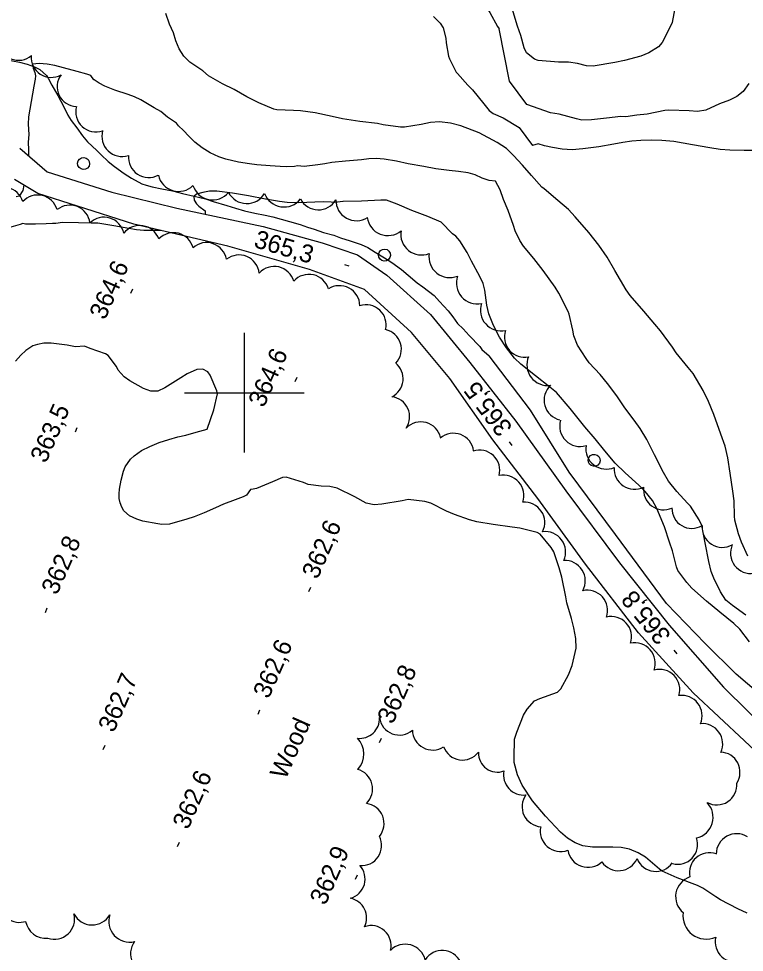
# Model space of a CAD drawing. Extents: x 287698 to 290158, y 5234163 to 5237182.
# Drawn here: x 288362.3 to 288483.5, y 5235706.5 to 5235862.5 of the extents above; entities that cross this region are included whole.
import ezdxf

# ---------------------------------------------------------------- set-up
doc = ezdxf.new("R2010")
doc.units = 0
for name, color, linetype in [('Niveau 1', 7, 'Continuous'), ('Niveau 19', 7, 'Continuous'), ('Niveau 2', 7, 'Continuous'), ('Niveau 3', 7, 'Continuous'), ('Niveau 36', 7, 'Continuous'), ('Niveau 4', 7, 'Continuous'), ('Niveau 44', 7, 'Continuous'), ('Niveau 61', 7, 'Continuous')]:
    doc.layers.add(name, color=color, linetype=linetype)

msp = doc.modelspace()

# ---------------------------------------------------------------- linework, layer by layer
at = {"layer": 'Niveau 1'}
for points in [[(288449.7, 5235834.32), (288447.98, 5235836.29), (288446.45, 5235838), (288444.98, 5235839.63), (288443.78, 5235840.8), (288442.26, 5235841.8), (288439.22, 5235843.37), (288436.17, 5235844.55), (288434.44, 5235845.03), (288432.63, 5235845.22), (288431.09, 5235845.12), (288429.56, 5235844.79), (288426.76, 5235844.35), (288426.11, 5235844.35), (288423.19, 5235844.72), (288422.25, 5235844.93), (288419.3, 5235845.3), (288416.4, 5235845.73), (288414.7, 5235846.13), (288411.82, 5235846.74), (288409.4, 5235847.08), (288408.24, 5235847.12), (288405.46, 5235847.23), (288404.92, 5235847.36), (288402.42, 5235848.43), (288400.45, 5235849.39), (288398.33, 5235850.61), (288396.37, 5235851.59), (288394.05, 5235852.89), (288393.11, 5235853.76), (288390.9, 5235855.21), (288389.91, 5235856.21), (288389.15, 5235857.44), (288388.55, 5235858.75), (288388.17, 5235860.08), (288387.49, 5235861.55), (288386.89, 5235863.33)], [(288484.08, 5235772.69), (288483.04, 5235775.06), (288482.55, 5235776.43), (288481.96, 5235778.71), (288481.9, 5235779.35), (288481.8, 5235781.91), (288481.62, 5235783.55), (288481.15, 5235786.56), (288480.76, 5235789.13), (288480.31, 5235791.09), (288479.59, 5235793.09), (288478.41, 5235796.35), (288477.52, 5235798.55), (288476.63, 5235800.37), (288474.96, 5235803.2), (288474.15, 5235804.22), (288472.12, 5235806.66), (288471.54, 5235807.61), (288469.54, 5235810.3), (288468.59, 5235811.44), (288466.73, 5235813.61), (288464.48, 5235816.25), (288463.8, 5235817.17), (288461.89, 5235820.42), (288460.63, 5235822.62), (288459.24, 5235824.65), (288457.54, 5235826.75), (288455.27, 5235829.39), (288454.14, 5235830.58), (288452.37, 5235832.12), (288450.07, 5235834.04), (288449.7, 5235834.32)]]:
    msp.add_lwpolyline(points, dxfattribs=at)
at = {"layer": 'Niveau 19'}
for points in [[(288362.5, 5235840.86), (288367.11, 5235836.88), (288377.87, 5235833.5), (288388.73, 5235830.8), (288403.14, 5235827.76), (288413, 5235825.01), (288418.9, 5235823.04), (288423.79, 5235819.6), (288431.08, 5235813.08), (288437.65, 5235805.03), (288445.36, 5235795.26)], [(288441.52, 5235792.13), (288434.32, 5235802.34), (288427.92, 5235810.06), (288420.11, 5235817.24), (288410.9, 5235820.57), (288397.27, 5235824.45), (288381.54, 5235828.13), (288372.14, 5235831.13), (288365.52, 5235833.28), (288361.62, 5235835.6)], [(288445.36, 5235795.26), (288453.71, 5235783.63), (288462.69, 5235771.6), (288470.94, 5235761.16), (288480.04, 5235750.84), (288488.26, 5235742.69), (288497.12, 5235736.17), (288507.95, 5235728.16), (288521.08, 5235718.05), (288523.43, 5235716.21)], [(288535.15, 5235697.53), (288534.5, 5235701), (288527.62, 5235707.85), (288516.03, 5235716.32), (288501.68, 5235726.96), (288487.83, 5235737.82), (288474.98, 5235749.85), (288465.84, 5235759.9), (288456.98, 5235771.37), (288449.04, 5235782.35), (288441.52, 5235792.13)]]:
    msp.add_lwpolyline(points, dxfattribs=at)
at = {"layer": 'Niveau 2'}
for points in [[(288426.61, 5235887.23), (288427.7, 5235884.39), (288428.23, 5235883.5), (288430.14, 5235880.43), (288430.96, 5235879.37), (288432.73, 5235877.36), (288433.59, 5235876.02), (288434.24, 5235874.63), (288435.35, 5235872.73), (288436.7, 5235870.39), (288437.36, 5235869.48), (288439.26, 5235866.46), (288440.33, 5235864.48), (288441.01, 5235863.47), (288442.28, 5235861.16), (288442.57, 5235860.75)], [(288472.02, 5235864.82), (288471.44, 5235861.84), (288471.16, 5235861.07), (288469.77, 5235858.46), (288469.2, 5235857.77), (288467.59, 5235856.73), (288466.22, 5235856.2), (288463.51, 5235855.45), (288461.9, 5235855.12), (288458.3, 5235854.54), (288457.14, 5235854.6), (288455.64, 5235854.99), (288454.15, 5235855.18), (288452.49, 5235855.19), (288449.06, 5235855.5), (288448.45, 5235855.72), (288447.16, 5235856.73), (288446.76, 5235857.57), (288446.21, 5235859.65), (288445.66, 5235861.22), (288444.72, 5235864.16)], [(288431.59, 5235862.84), (288432.73, 5235861.7), (288433.21, 5235860.93), (288433.69, 5235859.2), (288433.71, 5235858.45), (288434.1, 5235856.2), (288434.3, 5235855.75), (288435.38, 5235853.54), (288435.61, 5235853.31), (288437.33, 5235851.33), (288438.11, 5235850.6), (288440.04, 5235848.24), (288440.92, 5235847.11), (288441.57, 5235846.65), (288443.23, 5235845.88), (288445.89, 5235844.31), (288448.12, 5235841.3)], [(288484.28, 5235851.66), (288483.35, 5235850.31), (288482.26, 5235849.45), (288481.02, 5235848.83), (288479.36, 5235848.23), (288477.08, 5235847.18), (288475.68, 5235846.98), (288474.32, 5235847.09), (288470.93, 5235847.2), (288470.22, 5235847.11), (288467.29, 5235846.51), (288465.55, 5235846.33), (288463.71, 5235846.08), (288462.87, 5235846.13), (288460.51, 5235845.85), (288457.97, 5235845.58), (288456.4, 5235845.52), (288455.51, 5235845.75), (288452.61, 5235846.5), (288451.17, 5235846.73), (288447.19, 5235848.12), (288444.29, 5235852.03), (288442.57, 5235860.75)], [(288374.87, 5235852.23), (288374.4, 5235852.96), (288373.69, 5235853.19), (288372.07, 5235853.61), (288369.82, 5235854.26), (288368.34, 5235854.63), (288367.1, 5235854.86), (288365.73, 5235855), (288364.64, 5235854.85), (288364.73, 5235854.2), (288365.05, 5235853.49), (288365.15, 5235852.89), (288365.09, 5235852.38), (288364.88, 5235851.19), (288364.44, 5235848.64), (288363.98, 5235846.05), (288363.93, 5235844.85), (288364, 5235843.09), (288363.93, 5235841.86), (288363.97, 5235840.57), (288363.94, 5235839.62)], [(288441.97, 5235835.35), (288440.89, 5235835.44), (288439.75, 5235835.81), (288438.57, 5235836.37), (288437.39, 5235836.69), (288435.77, 5235836.94), (288434.2, 5235837.1), (288431.98, 5235837.41), (288430, 5235837.76), (288427.37, 5235838.24), (288425.42, 5235838.64), (288423.35, 5235839.01), (288422.03, 5235839.12), (288420.8, 5235839.05), (288419.58, 5235838.91), (288416.93, 5235838.69), (288414.63, 5235838.45), (288413.48, 5235838.21), (288412.27, 5235838.04), (288410.03, 5235837.77), (288408.89, 5235837.87), (288408.39, 5235837.76), (288407.1, 5235837.72), (288405.99, 5235837.77), (288404.35, 5235837.9), (288402.08, 5235838.03), (288400.89, 5235838.19), (288399.04, 5235838.52), (288396.95, 5235838.97), (288395.73, 5235839.4), (288394.32, 5235840.07), (288392.96, 5235840.89), (288391.75, 5235841.81), (288390.72, 5235842.81), (288389.83, 5235843.8), (288389, 5235844.58), (288388.69, 5235845), (288388.19, 5235845.32), (288387.17, 5235846.03), (288386.05, 5235846.96), (288384.97, 5235847.59), (288382.72, 5235848.9), (288381.66, 5235849.43), (288380.64, 5235849.8), (288378.4, 5235850.54), (288376.72, 5235851.2), (288375.79, 5235851.68), (288374.92, 5235852.22), (288374.87, 5235852.23)], [(288485.09, 5235840.46), (288483.47, 5235840.46), (288481.1, 5235840.51), (288479.47, 5235840.61), (288477.78, 5235840.89), (288474.87, 5235841.41), (288471.72, 5235841.93), (288469.76, 5235842.09), (288467.94, 5235842.17), (288466.26, 5235842.12), (288464.71, 5235841.98), (288463.21, 5235841.77), (288461.75, 5235841.5), (288459.21, 5235841.08), (288456.52, 5235840.7), (288454.76, 5235840.55), (288453.07, 5235840.66), (288451.48, 5235840.93), (288450.15, 5235841.23), (288449.06, 5235841.57), (288448.12, 5235841.3), (288448.12, 5235841.3)], [(288363.17, 5235834.68), (288363.01, 5235833.76), (288362.43, 5235832.81), (288361.9, 5235832.68)], [(288445.23, 5235827.05), (288444.97, 5235827.9), (288444.09, 5235830.42), (288443.27, 5235832.26), (288442.72, 5235833.86), (288441.97, 5235835.35)], [(288416.48, 5235831.92), (288415.13, 5235831.74), (288414.52, 5235831.81), (288413.16, 5235831.85), (288411.81, 5235831.79), (288409.09, 5235831.72), (288407.16, 5235831.75), (288405.87, 5235831.94), (288403.57, 5235832.34), (288400.71, 5235832.85), (288398.04, 5235833.32), (288395.42, 5235833.68), (288394.21, 5235833.64), (288393.07, 5235833.44), (288392.03, 5235833.16), (288391.6, 5235832.77), (288391.64, 5235832.14), (288392.04, 5235831.52), (288392.4, 5235831.15), (288393.45, 5235830.36), (288393.47, 5235829.8)], [(288434.8, 5235826.52), (288432.9, 5235828.48), (288430.68, 5235829.41), (288428, 5235830.44), (288425.54, 5235831.49), (288423.77, 5235832.14), (288422.8, 5235832.14), (288419.56, 5235831.97), (288416.54, 5235831.9), (288416.48, 5235831.92)], [(288363.01, 5235828.26), (288362.59, 5235828.07), (288360.25, 5235827.44)], [(288386.13, 5235827.06), (288383.22, 5235827.09), (288381.98, 5235827.2), (288380.75, 5235827.41), (288378.2, 5235827.86), (288375.52, 5235828.31), (288374.42, 5235828.31), (288372.33, 5235828.36), (288369.62, 5235828.44), (288368.55, 5235828.23), (288367.97, 5235828.23), (288366.9, 5235828.17), (288365.12, 5235828.12), (288363.48, 5235828.13), (288363.01, 5235828.26)], [(288439.34, 5235819.41), (288437.94, 5235821.95), (288437.25, 5235823.4), (288436.01, 5235825.37), (288435.31, 5235826.13), (288434.8, 5235826.52)], [(288483.77, 5235762.85), (288481.53, 5235764.45), (288480.44, 5235765.36), (288479.56, 5235766.74), (288478.4, 5235769), (288477.98, 5235770.14), (288477.59, 5235771.83), (288476.99, 5235774.91), (288476.44, 5235777.82), (288476, 5235778.77), (288474.52, 5235781.04), (288474.05, 5235781.54), (288472.22, 5235783.5), (288470.86, 5235785.21), (288470.04, 5235786.67), (288468.53, 5235789.64), (288467.21, 5235792.19), (288466.12, 5235793.99), (288465.13, 5235795.38), (288463.54, 5235797.46), (288462.2, 5235799.47), (288460.68, 5235801.52), (288459.42, 5235803.01), (288457.63, 5235804.97), (288457.1, 5235805.7), (288455.67, 5235807.95), (288455.06, 5235809.5), (288454.9, 5235810.43), (288454.29, 5235813.11), (288454.09, 5235813.56), (288452.54, 5235816.59), (288451.93, 5235817.61), (288449.91, 5235820.38), (288448.34, 5235822.39), (288446.66, 5235824.44), (288446.03, 5235825.4), (288445.23, 5235827.05)], [(288484.39, 5235758.38), (288482.75, 5235760.52), (288481.78, 5235761.47), (288479.43, 5235763.36), (288477.18, 5235765.17), (288474.73, 5235767.33), (288473.89, 5235768.29), (288472.44, 5235770.28), (288472.17, 5235770.92), (288471.52, 5235773.59), (288471.03, 5235775.03), (288470.16, 5235777.59), (288468.89, 5235780.65), (288468.16, 5235781.97), (288466.94, 5235783.5), (288465.91, 5235784.54), (288463.64, 5235786.59), (288461.95, 5235788.25), (288460.22, 5235790.27), (288458.59, 5235792.27), (288456.87, 5235794.31), (288454.45, 5235797.38), (288452.13, 5235800.01), (288451.05, 5235800.94), (288448.65, 5235802.79), (288446.17, 5235804.76), (288445.13, 5235805.78), (288443.78, 5235807.5), (288442.63, 5235809.25), (288441.65, 5235811.24), (288440.86, 5235813.14), (288440.51, 5235814.61), (288440.18, 5235817.1), (288439.88, 5235818.22), (288439.34, 5235819.41)], [(288373.3, 5235807.76), (288371.83, 5235807.67), (288370.44, 5235807.91), (288367.78, 5235808.29), (288366.53, 5235808.26), (288365.45, 5235808.06), (288364.7, 5235807.81), (288363.53, 5235807.06), (288362.69, 5235806.26), (288361.82, 5235805.24)], [(288393.79, 5235793.92), (288394.9, 5235797.15), (288395.54, 5235799.78), (288395.42, 5235800.32), (288394.3, 5235802.91), (288393.94, 5235803.49), (288393.07, 5235803.92), (288392.08, 5235803.86), (288390.48, 5235803.16), (288389.41, 5235802.46), (288386.73, 5235800.82), (288385.59, 5235800.27), (288384.4, 5235800.23), (288383.2, 5235800.68), (288380.88, 5235801.99), (288379.96, 5235802.62), (288378.97, 5235803.75), (288378.69, 5235804.39), (288377.3, 5235806.2), (288376.82, 5235806.49), (288374.25, 5235807.4), (288373.3, 5235807.76)], [(288401.02, 5235783.85), (288400.35, 5235782.87), (288399.83, 5235782.61), (288398.46, 5235782.13), (288396.52, 5235781.39), (288395.21, 5235780.76), (288393.29, 5235779.93), (288391.61, 5235779.27), (288390.41, 5235778.9), (288387.52, 5235778.05), (288386.21, 5235778), (288385.55, 5235778.12), (288383.07, 5235778.55), (288382.04, 5235778.89), (288380.86, 5235779.42), (288379.91, 5235780.29), (288379.56, 5235780.89), (288379.27, 5235781.6), (288379.13, 5235782.35), (288379.09, 5235783.13), (288379.18, 5235783.88), (288379.45, 5235785.37), (288379.81, 5235786.9), (288380.12, 5235787.61), (288381.02, 5235788.91), (288381.6, 5235789.45), (288382.85, 5235790.33), (288384.24, 5235791.03), (288385.81, 5235791.66), (288387.39, 5235792.19), (288388.89, 5235792.61), (288390.26, 5235792.88), (288391.97, 5235793.4), (288393.79, 5235793.92)], [(288421.67, 5235781.26), (288420.37, 5235781.54), (288418.47, 5235782.61), (288415.53, 5235784.05), (288414.31, 5235784.33), (288412.85, 5235784.4), (288410.67, 5235784.68), (288409.92, 5235785), (288407, 5235785.87), (288406.39, 5235785.82), (288404.72, 5235785.12), (288402.07, 5235783.99), (288401.47, 5235783.9), (288401.02, 5235783.85)], [(288483.97, 5235713.08), (288482.43, 5235713.82), (288479.52, 5235715.32), (288478.78, 5235715.81), (288476.59, 5235717.27), (288475.68, 5235717.69), (288472.31, 5235719), (288469.79, 5235720.1), (288469.34, 5235720.43), (288467.03, 5235722.4), (288465.78, 5235723.16), (288464.36, 5235723.77), (288462.93, 5235724.06), (288461.54, 5235724.11), (288458.15, 5235724.08), (288456.56, 5235724.31), (288455.28, 5235724.83), (288453.96, 5235725.59), (288452.82, 5235726.61), (288450.3, 5235729.3), (288448.16, 5235731.82), (288446.42, 5235734.47), (288445.64, 5235736.19), (288445.08, 5235738.22), (288445.09, 5235739.07), (288445.11, 5235742.14), (288445.5, 5235743.32), (288446.66, 5235746.14), (288447.24, 5235747.16), (288448.49, 5235748.56), (288449.36, 5235748.91), (288452.31, 5235749.99), (288452.85, 5235750.54), (288454.18, 5235752.9), (288454.76, 5235754.46), (288455.42, 5235757.32), (288455.38, 5235758.96), (288455.06, 5235760.74), (288454.64, 5235762.28), (288453.87, 5235764.9), (288453.71, 5235765.89), (288453.02, 5235769.2), (288452.57, 5235770.75), (288451.7, 5235773.44), (288451.28, 5235774.15), (288449.42, 5235776.39), (288448.94, 5235776.64), (288446.05, 5235777.37), (288444.72, 5235777.56), (288441.59, 5235777.97), (288438.82, 5235778.42), (288437.62, 5235778.78), (288435.12, 5235779.64), (288433.79, 5235780.23), (288431.16, 5235781.54), (288430.17, 5235781.84), (288427.36, 5235782.14), (288426.37, 5235781.91), (288422.96, 5235781.36), (288421.67, 5235781.26)]]:
    msp.add_lwpolyline(points, dxfattribs=at)
at = {"layer": 'Niveau 3'}
for p, q in [((288417.55, 5235821.12), (288416.79, 5235821.35)), ((288381.05, 5235816.59), (288381.37, 5235817.32)), ((288408.49, 5235801.85), (288408.81, 5235802.58)), ((288371.79, 5235793.48), (288372.11, 5235794.21)), ((288444.74, 5235791.15), (288444.29, 5235791.8)), ((288410.81, 5235766.8), (288411.13, 5235767.53)), ((288366.79, 5235763.31), (288367.11, 5235764.04)), ((288472.29, 5235756.36), (288471.78, 5235756.97)), ((288402.3, 5235746.32), (288402.62, 5235747.05)), ((288422.61, 5235741.56), (288422.93, 5235742.29)), ((288376.43, 5235740.41), (288376.75, 5235741.14)), ((288388.85, 5235724.2), (288389.17, 5235724.93)), ((288418.57, 5235718.75), (288418.89, 5235719.48))]:
    msp.add_line(p, q, dxfattribs=at)
at = {"layer": 'Niveau 36'}
for centre, major_axis, ratio in [((288373.17, 5235838.26), (-0.334, 0.943), 0.999992), ((288423.43, 5235822.98), (-0.334, 0.943), 0.999992), ((288458.45, 5235788.7), (0.994, -0.109), 0.999984)]:
    msp.add_ellipse(centre, major_axis=major_axis, ratio=ratio, dxfattribs=at)
at = {"layer": 'Niveau 4'}
for points in [[(288360.1, 5235855.62), (288362.46, 5235855.21), (288363.76, 5235854.89), (288364.95, 5235854.41), (288365.85, 5235853.96), (288366.96, 5235852.99), (288367.27, 5235852.5), (288367.89, 5235851.34), (288368.86, 5235849.65), (288369.37, 5235848.68), (288369.86, 5235847.75), (288370.56, 5235846.36), (288371.12, 5235845.46), (288372.02, 5235844.21), (288372.99, 5235842.88), (288373.83, 5235841.88), (288374.58, 5235841.17), (288375.37, 5235840.47), (288376.09, 5235839.73), (288377.29, 5235838.59), (288378.35, 5235837.75), (288379.96, 5235836.58), (288381.17, 5235835.82), (288382.87, 5235834.9), (288383.61, 5235834.63), (288384.63, 5235834.38), (288386.25, 5235834.03), (288388.01, 5235833.7), (288389.69, 5235833.26), (288391.65, 5235832.82), (288393.55, 5235832.35), (288394.81, 5235831.95), (288397.1, 5235831.27), (288398.56, 5235830.8), (288400.06, 5235830.38), (288401.78, 5235829.99), (288403.47, 5235829.67), (288404.78, 5235829.34), (288407.53, 5235828.6), (288409.35, 5235828.06), (288410.59, 5235827.63), (288411.67, 5235827.29), (288413.24, 5235826.76), (288414.94, 5235826.29), (288416.09, 5235825.86), (288417.7, 5235825.38), (288419.52, 5235824.75), (288420.62, 5235824.25), (288421.84, 5235823.47), (288423.43, 5235822.52), (288424.66, 5235821.72), (288426.25, 5235820.57), (288427.38, 5235819.64), (288428.88, 5235818.35), (288429.85, 5235817.65), (288431.72, 5235816.21), (288432.63, 5235815.25), (288434.03, 5235813.68), (288434.81, 5235812.66), (288435.59, 5235811.56), (288436.56, 5235810.65), (288437.57, 5235809.56), (288439.34, 5235807.69), (288439.69, 5235807.2), (288440.92, 5235806.17)], [(288490.11, 5235746.19), (288482.18, 5235753.01), (288476.99, 5235758.1), (288470.53, 5235764.8), (288462.03, 5235776.29), (288454.24, 5235786.75), (288447.8, 5235797.08), (288440.92, 5235806.17)]]:
    msp.add_lwpolyline(points, dxfattribs=at)
at = {"layer": 'Niveau 44'}
for centre, radius, start, end in [((288405.02, 5235817.7), 3.38, 15.8342, 137.7845), ((288410.81, 5235816.37), 3.39, 16.4784, 138.4011), ((288450.27, 5235773.4), 3.4, 335.5173, 97.5289), ((288457.41, 5235724.19), 3.45, 190.3319, 312.378), ((288477.16, 5235712.64), 3.9, 172.2943, 294.0331), ((288433.06, 5235703.47), 3.37, 25.5116, 147.275)]:
    msp.add_arc(centre, radius, start, end, dxfattribs=at)
for centre, major_axis, ratio, start_param, end_param in [((288362.33, 5235858.91), (-1.43, -3.08), 0.999978, 5.251381, 7.405105), ((288367.76, 5235856.04), (-1.23, -3.16), 0.994569, 5.007038, 7.162426), ((288372.12, 5235851.16), (-2.53, -2.27), 0.97914, 4.932255, 7.08377), ((288375.24, 5235846.93), (0.11, -3.39), 0.999283, 4.420834, 6.573969), ((288379.61, 5235842.83), (0.06, -3.39), 0.999283, 4.417395, 6.575983), ((288384.05, 5235839.31), (-0.89, -3.27), 0.998505, 4.882947, 7.039558), ((288389.03, 5235837.06), (-0.99, -3.31), 0.999211, 5.219726, 7.344742), ((288359.8, 5235830.95), (0.58, 3.31), 0.993951, 5.173203, 7.328236), ((288394.72, 5235835.66), (-0.65, -3.4), 0.999978, 5.219621, 7.346425), ((288365.5, 5235829.61), (0.79, 3.31), 0.991541, 5.231318, 7.347068), ((288400.43, 5235835.03), (-0.43, -3.42), 0.999597, 5.318484, 7.441936), ((288406.64, 5235834.48), (-0.9, -3.35), 0.99969, 5.331336, 7.455164), ((288412.38, 5235833.95), (-0.06, -3.41), 0.995868, 5.217687, 7.335928), ((288370.87, 5235827.93), (1.26, 3.15), 0.998356, 5.214849, 7.340819), ((288418.74, 5235832.15), (3.42, 0.35), 0.997812, 3.022244, 5.178858), ((288376.58, 5235825.93), (1.22, 3.15), 0.999238, 5.292696, 7.421989), ((288423.98, 5235829.68), (3.45, -0.06), 0.998689, 3.275211, 5.425047), ((288382.54, 5235824.53), (0.55, 3.35), 0.999795, 5.221544, 7.347931), ((288388.17, 5235823.33), (1, 3.24), 0.998246, 5.269018, 7.38924), ((288429.6, 5235826.45), (-2.5, -2.39), 0.999765, 5.350191, 7.476646), ((288393.7, 5235821.69), (1.32, 3.11), 0.999101, 5.286533, 7.416279), ((288399.13, 5235819.6), (1.32, 3.13), 0.999994, 5.222124, 7.348752), ((288434.31, 5235822.67), (-2.38, -2.51), 0.999503, 5.306032, 7.432673), ((288438.9, 5235818.3), (-2.76, -2.11), 0.999148, 5.285641, 7.412475), ((288415.9, 5235814.46), (1.93, 2.81), 0.999679, 5.331814, 7.458247), ((288420.32, 5235811.3), (2.31, 2.49), 0.98964, 5.227674, 7.341188), ((288442.9, 5235813.77), (3.29, -1.06), 0.999995, 3.118351, 5.244148), ((288422.9, 5235807.27), (3.2, 0.97), 0.99979, 5.218506, 7.343897), ((288446.81, 5235809.29), (-2.51, -2.24), 0.994018, 5.216794, 7.334046), ((288450.65, 5235804.64), (-2.74, -2.09), 0.999729, 5.222664, 7.346277), ((288423.17, 5235802.33), (0.08, 3.37), 0.999192, 3.62975, 5.62307), ((288453.48, 5235798.76), (-2.87, -1.83), 0.998804, 4.902145, 7.060202), ((288424.26, 5235795.98), (-2.45, 2.31), 0.998361, 3.302855, 5.344755), ((288429.49, 5235791.76), (-3.25, 0.9), 0.999227, 3.632935, 5.791843), ((288456.09, 5235794.42), (2.42, -2.4), 0.99975, 3.636136, 5.788642), ((288434.96, 5235789.84), (-3.26, -0.9), 0.998535, 3.006136, 5.157807), ((288439.3, 5235787.04), (-2.46, 2.32), 0.998718, 3.634791, 5.789987), ((288460.46, 5235790.65), (-2.08, -2.72), 0.997041, 5.216805, 7.341706), ((288465.2, 5235787.3), (-1.89, -2.88), 0.986749, 5.226024, 7.32694), ((288443.28, 5235782.82), (2.56, 2.26), 0.999797, 5.222799, 7.343293), ((288470.09, 5235783.87), (-2.02, -2.8), 0.982619, 5.220092, 7.318898), ((288446.8, 5235778.31), (-3.38, -0.27), 0.999983, 2.589849, 4.721146), ((288474.84, 5235780.81), (-1.77, -3.02), 0.967205, 5.246712, 7.320625), ((288479.85, 5235777.55), (-2.66, -2.11), 0.997624, 5.537227, 7.692922), ((288484.61, 5235773.2), (2.05, -2.72), 0.999859, 3.636116, 5.788662), ((288453.53, 5235768.57), (-3.42, -0.14), 0.999983, 2.597511, 4.721077), ((288457.29, 5235763.61), (-3.32, -0.74), 0.999983, 2.596364, 4.721528), ((288461.29, 5235759.21), (2.61, 2.19), 0.998061, 5.266802, 7.388332), ((288465.25, 5235754.82), (2.55, 2.25), 0.999723, 5.216865, 7.348421), ((288469.34, 5235750.39), (2.64, 2.15), 0.999487, 5.305889, 7.434341), ((288473.08, 5235746.05), (2.76, 1.98), 0.997113, 5.255739, 7.373892), ((288419.25, 5235745.6), (2.88, 1.7), 0.998962, 4.074094, 5.787991), ((288425.9, 5235746.16), (3.06, 1.35), 0.998944, 2.855746, 5.01159), ((288431.46, 5235743.69), (3.37, 0.14), 0.999994, 3.116248, 5.24479), ((288476.53, 5235741.35), (0.17, 3.38), 0.997909, 4.326938, 6.429348), ((288416.27, 5235739.68), (-2.73, 2.53), 0.999995, 3.119943, 4.667941), ((288436.46, 5235742.04), (-0.5, -3.36), 0.994872, 5.213517, 7.334289), ((288442.37, 5235739.94), (-1.41, -3.02), 0.967665, 5.137961, 7.049511), ((288479.42, 5235736.6), (0.4, 3.36), 0.997477, 4.269371, 6.353449), ((288418.07, 5235733.83), (-3.25, 0.89), 0.999983, 2.597334, 4.719533), ((288446.66, 5235736.14), (1.92, -2.75), 0.997253, 3.900906, 5.78777), ((288478.92, 5235734.52), (1.91, -2.78), 0.999115, 5.184133, 7.335357), ((288449.75, 5235730.85), (-3.04, -1.41), 0.999948, 5.220173, 7.349326), ((288420.02, 5235728.06), (-1.99, 2.69), 0.99628, 3.375053, 5.531721), ((288474.76, 5235729.09), (3.35, -1.16), 0.998004, 5.264892, 7.383784), ((288452.86, 5235726.79), (-2.56, -2.27), 0.999761, 5.346954, 7.47359), ((288482.22, 5235722.94), (-1.16, 3.2), 0.999825, 5.372937, 7.503098), ((288419.62, 5235724.37), (-0.72, 3.27), 0.99365, 2.82608, 4.977171), ((288472.38, 5235724.59), (2.22, -2.53), 0.986457, 5.297377, 7.457322), ((288477.71, 5235719.78), (-2.28, 2.52), 0.988862, 5.209943, 7.321439), ((288462.53, 5235723.55), (0.31, -3.37), 0.998346, 5.220192, 7.344894), ((288468.74, 5235723.41), (0.65, -3.31), 0.994537, 4.890909, 7.048348), ((288416.85, 5235718.77), (1.09, 3.16), 0.996826, 3.74929, 5.790033), ((288475.51, 5235715.83), (-3.41, 0.64), 0.999995, 5.221735, 7.345895), ((288417.09, 5235712.29), (-1.94, 2.73), 0.99726, 3.63554, 5.461721), ((288362.46, 5235714.9), (1.96, -2.74), 0.993461, 4.054454, 5.984838), ((288368.29, 5235712.1), (2.15, 2.61), 0.999313, 3.498516, 5.653737), ((288374.59, 5235714.54), (2.99, 1.68), 0.999995, 3.114375, 5.244415), ((288380.86, 5235711.72), (-2.57, -2.36), 0.998946, 5.218255, 7.345018), ((288366.81, 5235712.25), (1.91, -2.78), 0.996453, 4.27737, 5.791901), ((288421.2, 5235707.66), (-0.57, 3.29), 0.997032, 4.302397, 6.455388), ((288482.01, 5235708.26), (2.48, -2.26), 0.999936, 3.636394, 5.788384), ((288384.44, 5235706.31), (-3.11, -1.44), 0.999994, 5.220593, 7.346989), ((288426.89, 5235704.46), (1.17, 3.23), 0.999384, 5.303084, 7.426184)]:
    msp.add_ellipse(centre, major_axis=major_axis, ratio=ratio, start_param=start_param, end_param=end_param, dxfattribs=at)
at = {"layer": 'Niveau 61'}
for points in [[(288400, 5235810), (288400, 5235800), (288400, 5235790)], [(288390, 5235800), (288400, 5235800), (288410, 5235800)]]:
    msp.add_lwpolyline(points, dxfattribs=at)

# ---------------------------------------------------------------- texts
at = {"layer": 'Niveau 3'}
for s, rotation, p in [('365,3', 343.4918, (288401.44, 5235824.36)), ('364,6', 66.1217, (288376.74, 5235812.01)), ('364,6', 66.1217, (288403.28, 5235797.37)), ('365,5', 127.276, (288444.93, 5235794.19)), ('363,5', 66.1217, (288366.87, 5235788.08)), ('362,6', 66.1217, (288412.23, 5235768.69)), ('362,8', 66.1217, (288368.71, 5235766.06)), ('365,8', 129.1857, (288471.41, 5235759.49)), ('362,6', 66.1217, (288404.08, 5235748.74)), ('362,8', 66.1217, (288424.81, 5235744.5)), ('362,7', 66.1217, (288378.2, 5235743.09)), ('362,6', 66.1217, (288390.62, 5235726.89)), ('362,9', 66.1217, (288413.54, 5235714.24))]:
    msp.add_text(s, height=3, rotation=rotation, dxfattribs=at).set_placement(p)
at = {"layer": 'Niveau 44'}
msp.add_text('Wood', height=3, rotation=66.1212, dxfattribs=at).set_placement((288406.9, 5235735.24))

doc.saveas('drawing.dxf')
